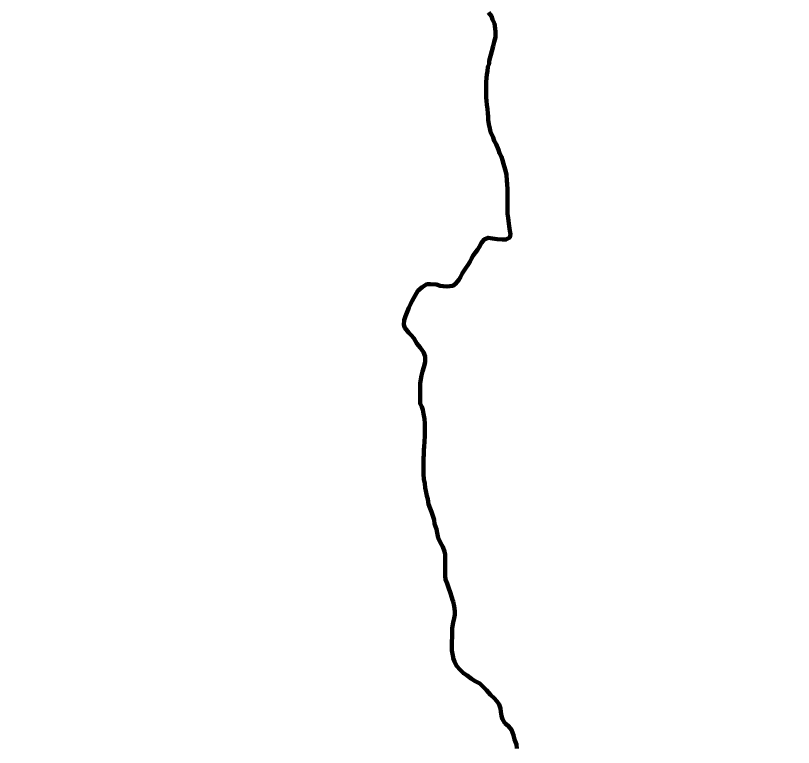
# Model space of a CAD drawing. Extents: x -1643653 to 4543381, y 1624270 to 13878484.
# Drawn here: x 655421 to 667613, y 8933563 to 8945036 of the extents above; entities that cross this region are included whole.
import ezdxf

# ---------------------------------------------------------------- set-up
doc = ezdxf.new("R2010")
doc.units = 0
doc.header["$LTSCALE"] = 160
for name, color, linetype, lineweight in [('24', 7, 'Continuous', 25), ('53', 7, 'Continuous', 106), ('60', 7, 'Continuous', 13)]:
    doc.layers.add(name, color=color, linetype=linetype, lineweight=lineweight)

msp = doc.modelspace()

# ---------------------------------------------------------------- linework, layer by layer
at = {"layer": '24'}
for points in [[(662794.6, 8943803), (662795.5, 8943990.7), (662800.8, 8944060.7), (662806.1, 8944113.2), (662816.3, 8944165.7), (662821.6, 8944230.7), (662841.9, 8944278.1), (662844.6, 8944325.7), (662867.6, 8944418.1), (662885.3, 8944475.6), (662905.7, 8944558), (662923.6, 8944625.5), (662943.9, 8944695.4), (662944.3, 8944780.5), (662939.5, 8944835.6), (662927.4, 8944910.7), (662895.2, 8944975.9), (662877.9, 8945028.6), (662833.1, 8945083.8)], [(661583.1, 8940454), (661608.4, 8940513.9), (661636.2, 8940563.8), (661684.1, 8940648.6), (661724.5, 8940718.5), (661794.8, 8940780.7), (661867.6, 8940825.3), (661920.1, 8940827.6), (662020.2, 8940819.5), (662075.1, 8940799.2), (662125.1, 8940791.5), (662180.2, 8940791.2), (662272.8, 8940800.7), (662315.5, 8940833), (662370.8, 8940895.3), (662396.1, 8940937.7), (662421.3, 8940990.1), (662471.7, 8941069.9), (662507, 8941122.3), (662544.8, 8941179.6), (662565, 8941229.6), (662595.3, 8941274.4), (662625.5, 8941314.3), (662660.7, 8941361.7), (662688.5, 8941404.1), (662726.3, 8941473.9), (662766.6, 8941526.3), (662829.3, 8941553.5), (662896.8, 8941540.6), (662969.3, 8941530.2), (663049.3, 8941524.8), (663106.8, 8941524.5), (663166.2, 8941557.2), (663177.3, 8941611.7), (663167.5, 8941661.8), (663155.4, 8941736.9), (663148.2, 8941817.1), (663143.5, 8941867.1), (663133.7, 8941927.2), (663131.6, 8942007.3), (663129.5, 8942092.4), (663130.5, 8942310.1), (663123.4, 8942397.7), (663121.1, 8942447.7), (663116.6, 8942545.3), (663096.9, 8942623), (663069.8, 8942713.2), (663052.6, 8942768.3), (663037.8, 8942820.9), (663008.1, 8942881.2), (662990.8, 8942928.8), (662953.6, 8943019.1), (662923.9, 8943071.8), (662906.6, 8943124.4), (662864.5, 8943214.7), (662854.7, 8943264.8), (662840, 8943334.9), (662830.3, 8943402.5), (662825.6, 8943455.1), (662820.8, 8943502.6), (662816.1, 8943572.7), (662808.9, 8943637.8), (662804.2, 8943700.4), (662799.4, 8943750.4), (662794.6, 8943803)], [(661761.8, 8939000.7), (661762.8, 8939267), (661773.1, 8939337), (661780.9, 8939392), (661798.7, 8939457), (661821.5, 8939521.9), (661839.4, 8939601.9), (661839.8, 8939689.5), (661812.6, 8939759.7), (661762.9, 8939832.5), (661710.7, 8939897.8), (661661, 8939978.2), (661621.2, 8940028.4), (661586.3, 8940063.6), (661524.1, 8940141.5), (661506.8, 8940189.1), (661509.7, 8940261.7), (661530, 8940321.6), (661565.4, 8940401.5), (661583.1, 8940454)], [(661940.2, 8937257.2), (661921.3, 8937309.4), (661891.6, 8937377.1), (661884.5, 8937454.7), (661867.2, 8937504.8), (661850, 8937585), (661842.8, 8937635.1), (661838.1, 8937700.2), (661818.4, 8937767.8), (661813.7, 8937847.9), (661814.9, 8938103.2), (661817.6, 8938150.7), (661820.5, 8938228.3), (661823.2, 8938275.8), (661828.6, 8938358.3), (661836.5, 8938440.9), (661837.4, 8938638.6), (661830.3, 8938716.2), (661815.6, 8938791.3), (661803.4, 8938856.4), (661786.1, 8938901.6), (661761.3, 8938954.2), (661761.8, 8939000.7)], [(662269, 8935879), (662260.1, 8935911.3), (662230.5, 8935996.6), (662213.3, 8936054.2), (662186.1, 8936131.9), (662158.9, 8936194.6), (662154.1, 8936254.7), (662155.7, 8936587.5), (662143.4, 8936635.1), (662116.2, 8936705.3), (662081.5, 8936768.1), (662044.3, 8936850.8), (662029.6, 8936926), (662017.4, 8936983.6), (661987.8, 8937066.3), (661980.6, 8937131.4), (661965.8, 8937179), (661940.2, 8937257.2)], [(662278.1, 8934978.8), (662271.1, 8935027.9), (662261.3, 8935080.5), (662262.9, 8935433.3), (662280.9, 8935523.3), (662293.7, 8935590.8), (662306.4, 8935643.3), (662306.7, 8935698.4), (662297.1, 8935778.5), (662277.4, 8935848.7), (662269, 8935879)], [(663047.1, 8934021.1), (663034.8, 8934060.5), (663027.5, 8934120.6), (663020.3, 8934175.7), (663003, 8934235.8), (662963.2, 8934288.6), (662920.9, 8934333.8), (662866.1, 8934389.2), (662801.4, 8934459.6), (662746.6, 8934519.9), (662696.8, 8934562.7), (662626.9, 8934603.1), (662567, 8934636), (662499.7, 8934688.9), (662439.8, 8934726.7), (662390, 8934779.5), (662332.8, 8934842.4), (662298, 8934907.6), (662280.8, 8934960.3), (662278.1, 8934978.8)], [(663089.3, 8933942.6), (663052, 8934005.3), (663047.1, 8934021.1)], [(663277.6, 8933543.7), (663272.9, 8933611.3), (663240.7, 8933686.5), (663226, 8933756.7), (663191.4, 8933839.4), (663146.6, 8933897.2), (663089.3, 8933942.6)]]:
    msp.add_lwpolyline(points, dxfattribs=at)
at = {"layer": '53'}
for points in [[(662794.6, 8943803), (662795.5, 8943990.7), (662800.8, 8944060.7), (662806.1, 8944113.2), (662816.3, 8944165.7), (662821.6, 8944230.7), (662841.9, 8944278.1), (662844.6, 8944325.7), (662867.6, 8944418.1), (662885.3, 8944475.6), (662905.7, 8944558), (662923.6, 8944625.5), (662943.9, 8944695.4), (662944.3, 8944780.5), (662939.5, 8944835.6), (662927.4, 8944910.7), (662895.2, 8944975.9), (662877.9, 8945028.6), (662833.1, 8945083.8)], [(661583.1, 8940454), (661608.4, 8940513.9), (661636.2, 8940563.8), (661684.1, 8940648.6), (661724.5, 8940718.5), (661794.8, 8940780.7), (661867.6, 8940825.3), (661920.1, 8940827.6), (662020.2, 8940819.5), (662075.1, 8940799.2), (662125.1, 8940791.5), (662180.2, 8940791.2), (662272.8, 8940800.7), (662315.5, 8940833), (662370.8, 8940895.3), (662396.1, 8940937.7), (662421.3, 8940990.1), (662471.7, 8941069.9), (662507, 8941122.3), (662544.8, 8941179.6), (662565, 8941229.6), (662595.3, 8941274.4), (662625.5, 8941314.3), (662660.7, 8941361.7), (662688.5, 8941404.1), (662726.3, 8941473.9), (662766.6, 8941526.3), (662829.3, 8941553.5), (662896.8, 8941540.6), (662969.3, 8941530.2), (663049.3, 8941524.8), (663106.8, 8941524.5), (663166.2, 8941557.2), (663177.3, 8941611.7), (663167.5, 8941661.8), (663155.4, 8941736.9), (663148.2, 8941817.1), (663143.5, 8941867.1), (663133.7, 8941927.2), (663131.6, 8942007.3), (663129.5, 8942092.4), (663130.5, 8942310.1), (663123.4, 8942397.7), (663121.1, 8942447.7), (663116.6, 8942545.3), (663096.9, 8942623), (663069.8, 8942713.2), (663052.6, 8942768.3), (663037.8, 8942820.9), (663008.1, 8942881.2), (662990.8, 8942928.8), (662953.6, 8943019.1), (662923.9, 8943071.8), (662906.6, 8943124.4), (662864.5, 8943214.7), (662854.7, 8943264.8), (662840, 8943334.9), (662830.3, 8943402.5), (662825.6, 8943455.1), (662820.8, 8943502.6), (662816.1, 8943572.7), (662808.9, 8943637.8), (662804.2, 8943700.4), (662799.4, 8943750.4), (662794.6, 8943803)], [(661761.8, 8939000.7), (661762.8, 8939267), (661773.1, 8939337), (661780.9, 8939392), (661798.7, 8939457), (661821.5, 8939521.9), (661839.4, 8939601.9), (661839.8, 8939689.5), (661812.6, 8939759.7), (661762.9, 8939832.5), (661710.7, 8939897.8), (661661, 8939978.2), (661621.2, 8940028.4), (661586.3, 8940063.6), (661524.1, 8940141.5), (661506.8, 8940189.1), (661509.7, 8940261.7), (661530, 8940321.6), (661565.4, 8940401.5), (661583.1, 8940454)], [(661940.2, 8937257.2), (661921.3, 8937309.4), (661891.6, 8937377.1), (661884.5, 8937454.7), (661867.2, 8937504.8), (661850, 8937585), (661842.8, 8937635.1), (661838.1, 8937700.2), (661818.4, 8937767.8), (661813.7, 8937847.9), (661814.9, 8938103.2), (661817.6, 8938150.7), (661820.5, 8938228.3), (661823.2, 8938275.8), (661828.6, 8938358.3), (661836.5, 8938440.9), (661837.4, 8938638.6), (661830.3, 8938716.2), (661815.6, 8938791.3), (661803.4, 8938856.4), (661786.1, 8938901.6), (661761.3, 8938954.2), (661761.8, 8939000.7)], [(662269, 8935879), (662260.1, 8935911.3), (662230.5, 8935996.6), (662213.3, 8936054.2), (662186.1, 8936131.9), (662158.9, 8936194.6), (662154.1, 8936254.7), (662155.7, 8936587.5), (662143.4, 8936635.1), (662116.2, 8936705.3), (662081.5, 8936768.1), (662044.3, 8936850.8), (662029.6, 8936926), (662017.4, 8936983.6), (661987.8, 8937066.3), (661980.6, 8937131.4), (661965.8, 8937179), (661940.2, 8937257.2)], [(662278.1, 8934978.8), (662271.1, 8935027.9), (662261.3, 8935080.5), (662262.9, 8935433.3), (662280.9, 8935523.3), (662293.7, 8935590.8), (662306.4, 8935643.3), (662306.7, 8935698.4), (662297.1, 8935778.5), (662277.4, 8935848.7), (662269, 8935879)], [(663047.1, 8934021.1), (663034.8, 8934060.5), (663027.5, 8934120.6), (663020.3, 8934175.7), (663003, 8934235.8), (662963.2, 8934288.6), (662920.9, 8934333.8), (662866.1, 8934389.2), (662801.4, 8934459.6), (662746.6, 8934519.9), (662696.8, 8934562.7), (662626.9, 8934603.1), (662567, 8934636), (662499.7, 8934688.9), (662439.8, 8934726.7), (662390, 8934779.5), (662332.8, 8934842.4), (662298, 8934907.6), (662280.8, 8934960.3), (662278.1, 8934978.8)], [(663089.3, 8933942.6), (663052, 8934005.3), (663047.1, 8934021.1)], [(663277.6, 8933543.7), (663272.9, 8933611.3), (663240.7, 8933686.5), (663226, 8933756.7), (663191.4, 8933839.4), (663146.6, 8933897.2), (663089.3, 8933942.6)]]:
    msp.add_lwpolyline(points, dxfattribs=at)
at = {"layer": '60', "lineweight": 25}
msp.add_spline([(814781, 9009175.5), (814787.2, 9009173.4), (814796.9, 9009173.4), (814799.4, 9009172.4), (814805.1, 9009174.5), (814805.6, 9009176.5), (814811.7, 9009179.5), (814811.7, 9009179.5), (814801.5, 9009181), (814790.7, 9009181.5), (814784.1, 9009183.1), (814777.4, 9009185.1), (814778.4, 9009175.5)], degree=3, dxfattribs=at)

doc.saveas('drawing.dxf')
